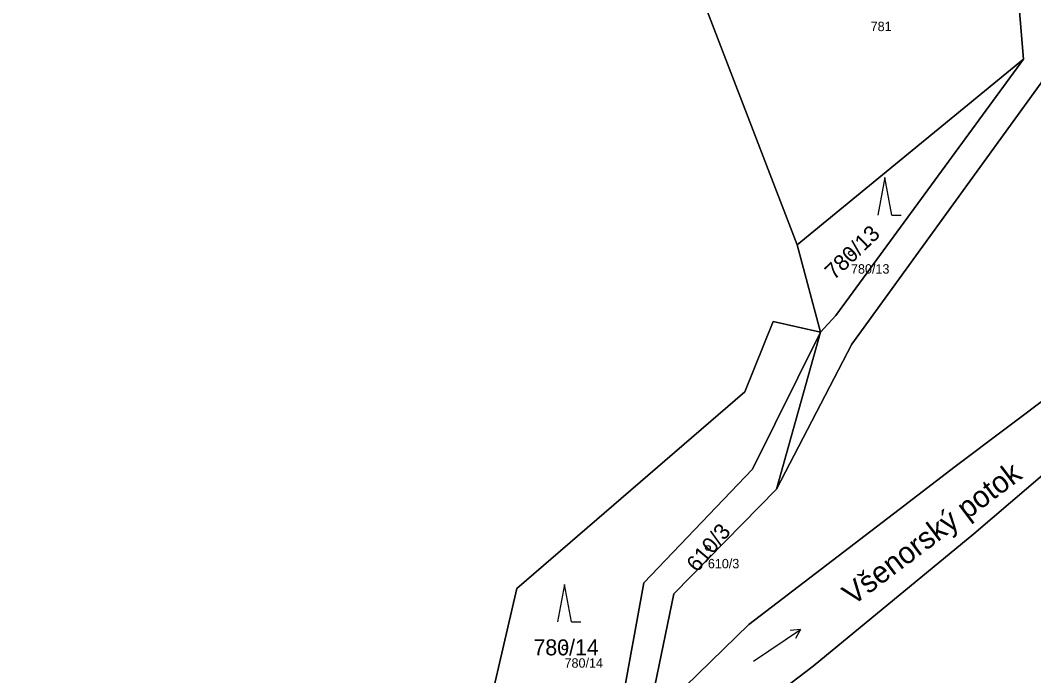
# Model space of a CAD drawing. Extents: x -754731 to -751381, y -1060564 to -1058101.
# Drawn here: x -753776.8 to -753668.9, y -1059602 to -1059532.2 of the extents above; entities that cross this region are included whole.
import ezdxf

# ---------------------------------------------------------------- set-up
doc = ezdxf.new("R2010")
doc.units = 0
for name, color, linetype in [('Definiční body', 7, 'Continuous'), ('Hranice parcel', 7, 'Continuous'), ('Parcelní čísla', 7, 'Continuous'), ('Polygon parcely', 7, 'Continuous'), ('Pop  PČ popisy', 7, 'Continuous'), ('Značky kultur', 7, 'Continuous')]:
    doc.layers.add(name, color=color, linetype=linetype)

msp = doc.modelspace()

# ---------------------------------------------------------------- linework, layer by layer
at = {"layer": 'Definiční body'}
for centre in [(-753688.36, -1059557.03), (-753703.59, -1059588.37), (-753718.84, -1059598.94)]:
    msp.add_circle(centre, 0.25, dxfattribs=at)
at = {"layer": 'Hranice parcel'}
for p, q in [((-753694.1, -1059556.12), (-753670, -1059536.4)), ((-753694.1, -1059556.12), (-753691.62, -1059565.41)), ((-753691.62, -1059565.41), (-753696.28, -1059582.12))]:
    msp.add_line(p, q, dxfattribs=at)
for points in [[(-753621.67, -1059452.33), (-753633.34, -1059462.92), (-753636.89, -1059466.87), (-753641.41, -1059472.55), (-753657.52, -1059490.11), (-753661.15, -1059496.96), (-753662.14, -1059503.66), (-753661.58, -1059509.29), (-753659.62, -1059516.07), (-753655.15, -1059523.66), (-753650.13, -1059531.15), (-753646.77, -1059539.4), (-753645.75, -1059546.48), (-753646, -1059550.26), (-753650.41, -1059558.48), (-753655.99, -1059563.71), (-753677.28, -1059579.7), (-753683.22, -1059584.26), (-753699.23, -1059596.52), (-753707.37, -1059604.4), (-753710.57, -1059610.14)], [(-753696.28, -1059582.12), (-753688.26, -1059566.7), (-753666.36, -1059536.46), (-753672.68, -1059498.85), (-753670.94, -1059493.86), (-753663.41, -1059484.53), (-753651.03, -1059470.23), (-753640.9, -1059458.87)], [(-753681.87, -1059504.01), (-753706.37, -1059524.21), (-753694.1, -1059556.12)], [(-753670, -1059536.4), (-753672.41, -1059507.49), (-753681.87, -1059504.01)], [(-753670, -1059536.4), (-753689.96, -1059563.63), (-753691.62, -1059565.41)], [(-753701.07, -1059608.88), (-753698.48, -1059605.59), (-753692.39, -1059600.93), (-753675.3, -1059586.87), (-753665.8, -1059578.74), (-753664.4, -1059577.95), (-753660.25, -1059574.03), (-753656.53, -1059570.54), (-753654.18, -1059569.2), (-753644.42, -1059562.04), (-753642.54, -1059558.52)], [(-753691.62, -1059565.41), (-753696.65, -1059564.27), (-753699.65, -1059571.76), (-753723.9, -1059592.69), (-753729.2, -1059615.43)], [(-753691.62, -1059565.41), (-753698.84, -1059580), (-753710.4, -1059592.06), (-753712.78, -1059605.13), (-753718.07, -1059613.03)], [(-753709.92, -1059606.28), (-753707.21, -1059593.25), (-753696.28, -1059582.12)]]:
    msp.add_lwpolyline(points, dxfattribs=at)
at = {"layer": 'Polygon parcely'}
for points in [[(-753643.62, -1059445.62), (-753642.4, -1059450.79), (-753643.09, -1059455.99), (-753675.97, -1059493.29), (-753681.87, -1059504.01), (-753672.41, -1059507.49), (-753670, -1059536.4), (-753689.96, -1059563.63), (-753691.62, -1059565.41), (-753696.28, -1059582.12), (-753688.26, -1059566.7), (-753666.36, -1059536.46), (-753672.68, -1059498.85), (-753670.94, -1059493.86), (-753663.41, -1059484.53), (-753651.03, -1059470.23), (-753640.9, -1059458.87), (-753639.14, -1059451.65), (-753641.38, -1059444.17), (-753645.75, -1059433.34), (-753648.6, -1059428.63), (-753649.3, -1059431.81)], [(-753681.87, -1059504.01), (-753706.37, -1059524.21), (-753694.1, -1059556.12), (-753670, -1059536.4), (-753672.41, -1059507.49)], [(-753694.1, -1059556.12), (-753691.62, -1059565.41), (-753689.96, -1059563.63), (-753670, -1059536.4)], [(-753696.65, -1059564.27), (-753699.65, -1059571.76), (-753723.9, -1059592.69), (-753729.2, -1059615.43), (-753721.44, -1059611.95), (-753718.07, -1059613.03), (-753712.78, -1059605.13), (-753710.4, -1059592.06), (-753698.84, -1059580), (-753691.62, -1059565.41)], [(-753712.78, -1059605.13), (-753718.07, -1059613.03), (-753714.99, -1059614.02), (-753709.92, -1059606.28), (-753707.21, -1059593.25), (-753696.28, -1059582.12), (-753691.62, -1059565.41), (-753698.84, -1059580), (-753710.4, -1059592.06)]]:
    msp.add_lwpolyline(points, close=True, dxfattribs=at)
for points in [[(-753821.33, -1059701.42), (-753756.61, -1059620.99), (-753729.2, -1059615.43), (-753723.9, -1059592.69), (-753699.65, -1059571.76), (-753696.65, -1059564.27), (-753691.62, -1059565.41), (-753694.1, -1059556.12), (-753706.37, -1059524.21), (-753681.87, -1059504.01), (-753687.64, -1059481.8), (-753737.43, -1059507.07), (-753766.38, -1059516.09), (-753793.59, -1059541.15)], [(-753672.68, -1059498.85), (-753666.36, -1059536.46), (-753688.26, -1059566.7), (-753696.28, -1059582.12), (-753707.21, -1059593.25), (-753709.92, -1059606.28), (-753710.57, -1059610.14), (-753707.37, -1059604.4), (-753699.23, -1059596.52), (-753683.22, -1059584.26), (-753677.28, -1059579.7), (-753655.99, -1059563.71), (-753650.41, -1059558.48), (-753646, -1059550.26), (-753645.75, -1059546.48), (-753646.77, -1059539.4), (-753650.13, -1059531.15)], [(-753699.68, -1059684.81), (-753699.86, -1059658.41), (-753699.82, -1059657.56), (-753699.87, -1059654.45), (-753700.05, -1059653.67), (-753702.44, -1059643.38), (-753705.97, -1059630.24), (-753705.06, -1059614.32), (-753701.07, -1059608.88), (-753698.48, -1059605.59), (-753692.39, -1059600.93), (-753675.3, -1059586.87), (-753665.8, -1059578.74), (-753664.4, -1059577.95), (-753660.25, -1059574.03), (-753656.53, -1059570.54), (-753654.18, -1059569.2), (-753644.42, -1059562.04), (-753642.54, -1059558.52), (-753641.18, -1059554.16), (-753640.12, -1059546.34), (-753641.65, -1059536.36), (-753644.78, -1059528.18)], [(-753646, -1059550.26), (-753650.41, -1059558.48), (-753655.99, -1059563.71), (-753677.28, -1059579.7), (-753683.22, -1059584.26), (-753699.23, -1059596.52), (-753707.37, -1059604.4), (-753710.57, -1059610.14), (-753711.31, -1059615.2), (-753712.21, -1059621.34), (-753711.79, -1059626.65), (-753708.57, -1059639.66), (-753705.78, -1059653.76), (-753705.07, -1059654.64)], [(-753665.8, -1059578.74), (-753675.3, -1059586.87), (-753692.39, -1059600.93), (-753698.48, -1059605.59), (-753701.07, -1059608.88), (-753701.57, -1059611.72), (-753670.09, -1059617.59), (-753665.65, -1059618.86)]]:
    msp.add_lwpolyline(points, dxfattribs=at)
at = {"layer": 'Značky kultur'}
for p, q in [((-753684.76, -1059548.96), (-753685.51, -1059552.96)), ((-753684.01, -1059552.96), (-753684.76, -1059548.96)), ((-753684.01, -1059552.96), (-753683.01, -1059552.96)), ((-753718.84, -1059592.24), (-753719.59, -1059596.24)), ((-753718.09, -1059596.24), (-753718.84, -1059592.24)), ((-753718.09, -1059596.24), (-753717.09, -1059596.24)), ((-753698.73, -1059600.39), (-753693.75, -1059597.03)), ((-753693.75, -1059597.03), (-753694.84, -1059597.16)), ((-753693.75, -1059597.03), (-753694.28, -1059597.99))]:
    msp.add_line(p, q, dxfattribs=at)

# ---------------------------------------------------------------- texts
at = {"layer": 'Definiční body'}
for s, p in [('781', (-753686.27, -1059533.4)), ('780/13', (-753688.36, -1059559.19)), ('610/3', (-753703.59, -1059590.53)), ('780/14', (-753718.84, -1059601.1))]:
    msp.add_text(s, height=1, dxfattribs=at).set_placement(p)
at = {"layer": 'Parcelní čísla'}
for s, rotation, p in [('780/13', 44, (-753690.15, -1059559.94)), ('610/3', 50, (-753704.72, -1059591.04))]:
    msp.add_text(s, height=1.7, rotation=rotation, dxfattribs=at).set_placement(p)
msp.add_text('780/14', height=1.7, dxfattribs=at).set_placement((-753722.15, -1059599.79))
at = {"layer": 'Pop  PČ popisy'}
msp.add_text('Všenorský potok', height=2.3, rotation=37, dxfattribs=at).set_placement((-753688.16, -1059594.56))

doc.saveas('drawing.dxf')
